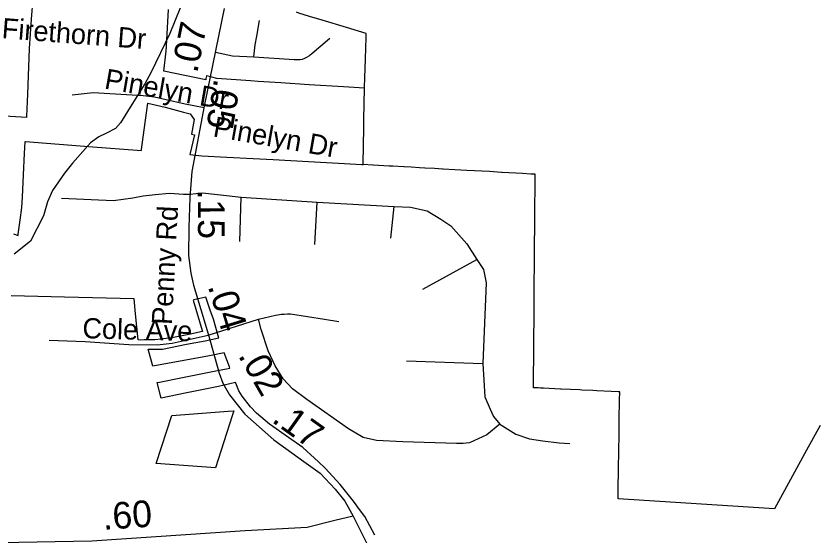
# Model space of a CAD drawing. Extents: x 1662474 to 1856135, y 779280 to 917889.
# Drawn here: x 1715581 to 1719329, y 822536 to 824971 of the extents above; entities that cross this region are included whole.
import ezdxf

# ---------------------------------------------------------------- set-up
doc = ezdxf.new("R2010")
doc.units = 0
for name, color, linetype in [('Exist Boundary Political City Limit New', 7, 'Continuous'), ('Exist Boundary Political City Limit New Hole', 7, 'Continuous'), ('Exist Hydrographic Misc Water Feature', 7, 'Continuous'), ('Exist Road Non-System Type 51', 7, 'Continuous'), ('Exist Road Non-System Type 51 Label', 7, 'Continuous'), ('Exist Road Secondary Mileage Tenths English Label', 7, 'Continuous'), ('Exist Road Secondary Type 51 Attributed', 7, 'Continuous'), ('Exist Road Secondary Type 51 Label', 7, 'Continuous'), ('Map Preparation Boundary City Limit Buffer Line', 7, 'Continuous'), ('Prop DGN Element Guardrail', 7, 'Continuous')]:
    doc.layers.add(name, color=color, linetype=linetype)

msp = doc.modelspace()

# ---------------------------------------------------------------- linework, layer by layer
at = {"layer": 'Exist Boundary Political City Limit New'}
for points in [[(1717215.9, 824631.6), (1717216, 824637.5), (1717217.4, 824679.9), (1717220.2, 824769.9), (1717223.4, 824869.8), (1717223.5, 824872.3), (1717224, 824889.2), (1717131.6, 824916.8), (1717016.8, 824951.2), (1716958.1, 824968.7), (1716907.1, 824983.9), (1716897.2, 824988.4)], [(1717208.8, 824273.7), (1717208.8, 824274.4), (1717208.9, 824279.1), (1717211.9, 824445.9), (1717212.6, 824485.1), (1717215.9, 824631.6)], [(1718011.5, 823619.4), (1718012.1, 823706.4), (1718012.1, 823707), (1718012.1, 823707.7), (1718012.2, 823722.4), (1718012.2, 823723.1), (1718012.2, 823723.8), (1718012.8, 823795.4), (1718012.8, 823796.1), (1718012.8, 823796.7), (1718013.5, 823895.4), (1718013.5, 823896.1), (1718013.5, 823896.8), (1718014.2, 823983.9), (1718014.2, 823984.5), (1718014.2, 823985.1), (1718014.5, 824010.8), (1718015, 824064.1), (1718015, 824064.7), (1718015, 824065.4), (1718015.4, 824106.9), (1718015.4, 824107.5), (1718015.4, 824108.2), (1718015.6, 824133.7), (1718015.6, 824134.3), (1718015.6, 824135), (1718016.1, 824199.7), (1718016.2, 824200.3), (1718016.2, 824201), (1718016.4, 824227.6), (1718016.5, 824228.2), (1717996.6, 824229.3), (1717956.4, 824231.6), (1717862.2, 824237), (1717858.6, 824237.2), (1717801.4, 824240.5), (1717695.4, 824246.4), (1717640.1, 824249.6), (1717585.2, 824252.6), (1717580.8, 824252.9), (1717544.8, 824254.9), (1717500.9, 824257.4), (1717498.8, 824257.5), (1717473.8, 824258.9), (1717434, 824261.1), (1717401.9, 824262.9), (1717399.9, 824263), (1717348.8, 824265.9), (1717331.2, 824266.8), (1717306.5, 824268.2), (1717256, 824271.1), (1717255.4, 824271.1), (1717208.8, 824273.7)], [(1719352.6, 823050.2), (1719289.5, 822934.8), (1719138.6, 822659.5), (1718405, 822705.6), (1718405, 822706.2), (1718405.1, 822715.1), (1718405.2, 822715.8), (1718405.2, 822716.4), (1718407.8, 822878.4), (1718407.8, 822879), (1718407.8, 822879.6), (1718408.1, 822898.8), (1718408.4, 822914.9), (1718408.4, 822915.5), (1718408.4, 822916.1), (1718408.5, 822925), (1718408.5, 822925.6), (1718408.5, 822926.2), (1718408.9, 822946.6), (1718408.9, 822947.2), (1718408.9, 822947.9), (1718409.5, 822988.8), (1718409.5, 822989.4), (1718409.5, 822990.1), (1718410, 823021.9), (1718410, 823022.5), (1718410, 823023.2), (1718410.9, 823080), (1718410.9, 823080.6), (1718411, 823081.2), (1718412.2, 823165.2), (1718412.2, 823165.8), (1718412.2, 823166.5), (1718412.4, 823168.4), (1718412.4, 823169), (1718412.4, 823169.7), (1718412.9, 823206.6), (1718412.9, 823207.2), (1718405.8, 823207.6), (1718373.2, 823209.2), (1718305.9, 823212.4), (1718287.4, 823213.4), (1718235.1, 823215.9), (1718225.4, 823216.4), (1718138.8, 823220.6), (1718135.6, 823220.8), (1718055.8, 823224.6), (1718041.1, 823225.3), (1718030.5, 823225.9), (1718021.2, 823226.3), (1718008.6, 823226.9), (1718008.6, 823227.6), (1718009, 823273), (1718009, 823273.6), (1718009, 823274.2), (1718009.8, 823384.5), (1718009.8, 823385.1), (1718009.9, 823386.3), (1718009.9, 823386.9), (1718009.9, 823387.6), (1718010.4, 823458.8), (1718010.4, 823459.4), (1718010.4, 823460.1), (1718010.4, 823462.1), (1718010.4, 823462.8), (1718010.4, 823463.4), (1718011, 823548.6), (1718011, 823549.2), (1718011, 823549.8), (1718011.4, 823606.7), (1718011.4, 823607.3), (1718011.4, 823608), (1718011.5, 823618.2), (1718011.5, 823618.8), (1718011.5, 823619.4)], [(1716594.9, 823095.6), (1716516.6, 822852.1), (1716238.4, 822872.4), (1716311.6, 823097), (1716576.1, 823116.4), (1716602.1, 823118.2), (1716594.9, 823095.6)]]:
    msp.add_lwpolyline(points, dxfattribs=at)
at = {"layer": 'Exist Boundary Political City Limit New Hole'}
for points in [[(1715659.4, 825054.9), (1715652.5, 824955.3), (1715642.9, 824817.8), (1715635.6, 824603.4), (1715630.2, 824500.7), (1715629.9, 824495.2), (1715322.1, 824513.2)], [(1717215.9, 824631.6), (1717116.9, 824637.9), (1716956.6, 824648.4), (1716823.2, 824657.1), (1716717, 824664), (1716681.6, 824666.3), (1716523.8, 824678.1), (1716475.5, 824689.7), (1716474.8, 824689.9), (1716472.1, 824676.7), (1716471, 824671.2), (1716274.9, 824711.1), (1716284.9, 824805.9), (1716286.4, 824829.5), (1716297.1, 825001.4)], [(1717208.8, 824273.7), (1717208.8, 824274.4), (1717208.9, 824279.1), (1717211.9, 824445.9), (1717212.6, 824485.1), (1717215.9, 824631.6)], [(1715611.5, 824121.1), (1715616.8, 824226.1), (1715621.5, 824325.2), (1715624.4, 824382.4), (1715626, 824382.3), (1715723.6, 824374.6), (1715941.1, 824357.4), (1716149.5, 824340.9), (1716168.9, 824339.2), (1716169.6, 824344.7), (1716177.4, 824402.2), (1716198.9, 824562.4), (1716200.1, 824562.1), (1716280.2, 824543.2), (1716367.1, 824519.6), (1716397.6, 824511), (1716416.6, 824485.8), (1716403.5, 824416.4), (1716418.2, 824413.8), (1716396.8, 824321), (1716453.1, 824315.2), (1716569.5, 824308.9), (1716693.1, 824302), (1716787, 824296.8), (1716952.5, 824287.7), (1717121.8, 824278.4), (1717202.9, 824274), (1717208.8, 824273.7)], [(1715569, 823948.2), (1715590.5, 823941), (1715591.4, 823946.7), (1715600.8, 824013.1), (1715609.1, 824071.9), (1715611.5, 824121.1)], [(1717263.4, 822535.6), (1717216.6, 822622.8), (1717197.1, 822649.6), (1717163.8, 822695.4), (1717108.1, 822765), (1717101.5, 822773.2), (1717031.9, 822850.1), (1717000.4, 822879.4), (1716927.2, 822947.1), (1716859.5, 822993.1), (1716769.6, 823055.9), (1716708.5, 823108.5), (1716681.4, 823138.2), (1716641.4, 823186.9), (1716625.6, 823211.9), (1716611.8, 823247.8), (1716610.4, 823251.5), (1716530.6, 823233.4), (1716375, 823201.7), (1716262.1, 823178.7), (1716243.1, 823251), (1716246.2, 823251.6), (1716369.9, 823276.6), (1716509.8, 823304.7), (1716584.4, 823319.5), (1716582.5, 823324.6), (1716558, 823390.8), (1716488.9, 823376.2), (1716223, 823327.4), (1716201.6, 823408.4), (1716205, 823408.4), (1716268.5, 823408.4), (1716381, 823430.6), (1716468.1, 823447.7), (1716532.6, 823460.7), (1716529.9, 823470.1), (1716507.1, 823548.4), (1716491.9, 823591.1), (1716471.4, 823651.5), (1716415.5, 823639.2), (1716412.2, 823638.5), (1716454.5, 823495), (1716455.9, 823490.4), (1716392.1, 823477.2), (1716320.2, 823462.4), (1716262.1, 823454.6), (1716231.8, 823451.9), (1716181.6, 823451), (1716166.1, 823450.7), (1716153.4, 823451), (1716141.8, 823573.1), (1716134.9, 823644.6), (1715808.2, 823652), (1715557.6, 823657.9)]]:
    msp.add_lwpolyline(points, dxfattribs=at)
at = {"layer": 'Exist Hydrographic Misc Water Feature'}
msp.add_lwpolyline([(1716480, 825455.5), (1716461.8, 825404.1), (1716447.5, 825363.4), (1716439.2, 825325.8), (1716439.2, 825285.6), (1716426.9, 825234.1), (1716376, 825071.9), (1716303, 824887.9), (1716213.8, 824704.3), (1716185.6, 824652.3), (1716125.1, 824555), (1716070.5, 824469.2), (1716048.3, 824443.4), (1716006.1, 824421.2), (1715970, 824403.1), (1715929.8, 824375.2), (1715845.4, 824280.1), (1715808.9, 824234.1), (1715752.5, 824152.4), (1715728.2, 824098.7), (1715709.8, 824032.6), (1715649.1, 823914.9), (1715572.7, 823853.2)], dxfattribs=at)
at = {"layer": 'Exist Road Non-System Type 51'}
for p, q in [((1716630.6, 823912.9), (1716637.6, 824121)), ((1716637.6, 824121), (1716993.1, 824097.9)), ((1716982.9, 823898.2), (1716993.1, 824097.9)), ((1716993.1, 824097.9), (1717354.5, 824076.4)), ((1717338.5, 823928.6), (1717354.5, 824076.4)), ((1717488.9, 823689.8), (1717742.1, 823828.4)), ((1716482.9, 823473.2), (1716719.1, 823548.1)), ((1717412.8, 823352.5), (1717770.2, 823339.9))]:
    msp.add_line(p, q, dxfattribs=at)
for points in [[(1716697, 824778.5), (1716702.9, 824835.9), (1716711.4, 824875.8), (1716723.2, 824949.9)], [(1716697, 824778.5), (1716886.5, 824767.2), (1716896.2, 824765.9), (1716905.1, 824765.9), (1716914.1, 824766.9), (1716925.1, 824768.8), (1716935.9, 824772.2), (1716945.9, 824777.2), (1716955.6, 824783.2), (1716961.4, 824787.9), (1716968.4, 824794.2), (1717053.4, 824866.4)], [(1716517.2, 824800.8), (1716596.5, 824784.5), (1716697, 824778.5)], [(1716463.6, 824539.4), (1716374.4, 824556.4), (1716230.1, 824590), (1716177.4, 824595.6), (1715942.4, 824610.2), (1715844.9, 824599.8)], [(1715795.1, 824115.8), (1716038, 824105.5), (1716129.6, 824118.1), (1716177.6, 824127.4), (1716233.5, 824133.9), (1716300.4, 824139.9), (1716367.1, 824135.6), (1716397.2, 824135.6)], [(1716397.2, 824135.6), (1716456.1, 824140.4), (1716539.6, 824131.8), (1716637.6, 824121)], [(1717354.5, 824076.4), (1717431.1, 824074), (1717509.9, 824056.2), (1717574.4, 824017.9), (1717620.1, 823985.6), (1717695.9, 823902.4), (1717742.1, 823828.4)], [(1717742.1, 823828.4), (1717773.4, 823781.4), (1717786, 823719.7), (1717770.2, 823339.9)], [(1716719.1, 823548.1), (1716797.6, 823567.2), (1716809.1, 823569.4), (1716824.4, 823571.5), (1716839.2, 823572.8), (1716854.5, 823573.2), (1716868.6, 823573.2), (1717028.8, 823549.1), (1717095.1, 823537.9)], [(1717850.6, 823055.4), (1717788.9, 823005.6), (1717707.8, 822968), (1717693.1, 822966.4), (1717678.4, 822965.9), (1717663.6, 822965.1), (1717647.4, 822966.2), (1717395.1, 822973.2), (1717272.4, 822979.4), (1717209.9, 822994), (1717141.1, 823033.7), (1716945.1, 823172.5), (1716878.4, 823222.1), (1716834.9, 823269.1), (1716796.2, 823330.5), (1716763.9, 823400.2), (1716731.4, 823500.2), (1716719.1, 823548.1)], [(1715736.1, 823449.9), (1715906, 823443.9), (1716110.1, 823429.2), (1716243, 823428.1), (1716312.8, 823435.4), (1716482.9, 823473.2)], [(1717770.2, 823339.9), (1717779.6, 823183.8), (1717805.6, 823126.2), (1717821.1, 823091.9), (1717850.6, 823055.4)], [(1717850.6, 823055.4), (1717925.4, 823009.8), (1717990.1, 822987.7), (1718052.6, 822977.2), (1718128.5, 822968.2), (1718178.9, 822965.7)]]:
    msp.add_lwpolyline(points, dxfattribs=at)
at = {"layer": 'Exist Road Secondary Type 51 Attributed'}
for points in [[(1716557.9, 825006.5), (1716462.9, 824547.2), (1716406.2, 824240.6), (1716396.1, 824119.7), (1716392.4, 823979.2), (1716390.1, 823846.6), (1716400.5, 823765.1), (1716413.1, 823708.6), (1716483.1, 823479.7), (1716534.4, 823294.6), (1716551.2, 823248.6), (1716582.5, 823194.2), (1716654.4, 823103), (1716790.4, 822982.2), (1716931.5, 822881.5), (1717007.1, 822826.1), (1717077.6, 822750.5), (1717123, 822695.1), (1717163.3, 822624.6)], [(1717163.3, 822624.6), (1717076.5, 822604.4), (1716947.1, 822572.1), (1716656, 822555.9), (1715936.4, 822507.4), (1715507.8, 822499.3), (1715362.3, 822467), (1715281.4, 822410.4), (1715216.7, 822337.7), (1715103.5, 822119.5), (1714869, 821650.8), (1714763.9, 821489.1), (1714602.2, 821392.2)], [(1717163.3, 822624.6), (1717297.4, 822355.7), (1717437.3, 822121.5), (1717530.1, 821945.4), (1717610.5, 821725.9), (1717629.1, 821648.7), (1717641.4, 821563.4), (1717650.7, 821452.1), (1717647.6, 821325.4), (1717638.3, 821198.7), (1717622.9, 821090.5), (1717601.2, 820942.2), (1717553.7, 820699.2)]]:
    msp.add_lwpolyline(points, dxfattribs=at)
at = {"layer": 'Map Preparation Boundary City Limit Buffer Line'}
for points in [[(1715659.4, 825054.9), (1715652.5, 824955.3), (1715642.9, 824817.8), (1715635.6, 824603.4), (1715630.2, 824500.7), (1715629.9, 824495.2), (1715322.1, 824513.2)], [(1717215.9, 824631.6), (1717116.9, 824637.9), (1716956.6, 824648.4), (1716823.2, 824657.1), (1716717, 824664), (1716681.6, 824666.3), (1716523.8, 824678.1), (1716475.5, 824689.7), (1716474.8, 824689.9), (1716472.1, 824676.7), (1716471, 824671.2), (1716274.9, 824711.1), (1716284.9, 824805.9), (1716286.4, 824829.5), (1716297.1, 825001.4)], [(1717215.9, 824631.6), (1717216, 824637.5), (1717217.4, 824679.9), (1717220.2, 824769.9), (1717223.4, 824869.8), (1717223.5, 824872.3), (1717224, 824889.2), (1717131.6, 824916.8), (1717016.8, 824951.2), (1716958.1, 824968.7), (1716907.1, 824983.9), (1716897.2, 824988.4)], [(1717208.8, 824273.7), (1717208.8, 824274.4), (1717208.9, 824279.1), (1717211.9, 824445.9), (1717212.6, 824485.1), (1717215.9, 824631.6)], [(1717208.8, 824273.7), (1717208.8, 824274.4), (1717208.9, 824279.1), (1717211.9, 824445.9), (1717212.6, 824485.1), (1717215.9, 824631.6)], [(1715611.5, 824121.1), (1715616.8, 824226.1), (1715621.5, 824325.2), (1715624.4, 824382.4), (1715626, 824382.3), (1715723.6, 824374.6), (1715941.1, 824357.4), (1716149.5, 824340.9), (1716168.9, 824339.2), (1716169.6, 824344.7), (1716177.4, 824402.2), (1716198.9, 824562.4), (1716200.1, 824562.1), (1716280.2, 824543.2), (1716367.1, 824519.6), (1716397.6, 824511), (1716416.6, 824485.8), (1716403.5, 824416.4), (1716418.2, 824413.8), (1716396.8, 824321), (1716453.1, 824315.2), (1716569.5, 824308.9), (1716693.1, 824302), (1716787, 824296.8), (1716952.5, 824287.7), (1717121.8, 824278.4), (1717202.9, 824274), (1717208.8, 824273.7)], [(1718011.5, 823619.4), (1718012.1, 823706.4), (1718012.1, 823707), (1718012.1, 823707.7), (1718012.2, 823722.4), (1718012.2, 823723.1), (1718012.2, 823723.8), (1718012.8, 823795.4), (1718012.8, 823796.1), (1718012.8, 823796.7), (1718013.5, 823895.4), (1718013.5, 823896.1), (1718013.5, 823896.8), (1718014.2, 823983.9), (1718014.2, 823984.5), (1718014.2, 823985.1), (1718014.5, 824010.8), (1718015, 824064.1), (1718015, 824064.7), (1718015, 824065.4), (1718015.4, 824106.9), (1718015.4, 824107.5), (1718015.4, 824108.2), (1718015.6, 824133.7), (1718015.6, 824134.3), (1718015.6, 824135), (1718016.1, 824199.7), (1718016.2, 824200.3), (1718016.2, 824201), (1718016.4, 824227.6), (1718016.5, 824228.2), (1717996.6, 824229.3), (1717956.4, 824231.6), (1717862.2, 824237), (1717858.6, 824237.2), (1717801.4, 824240.5), (1717695.4, 824246.4), (1717640.1, 824249.6), (1717585.2, 824252.6), (1717580.8, 824252.9), (1717544.8, 824254.9), (1717500.9, 824257.4), (1717498.8, 824257.5), (1717473.8, 824258.9), (1717434, 824261.1), (1717401.9, 824262.9), (1717399.9, 824263), (1717348.8, 824265.9), (1717331.2, 824266.8), (1717306.5, 824268.2), (1717256, 824271.1), (1717255.4, 824271.1), (1717208.8, 824273.7)], [(1715569, 823948.2), (1715590.5, 823941), (1715591.4, 823946.7), (1715600.8, 824013.1), (1715609.1, 824071.9), (1715611.5, 824121.1)], [(1717263.4, 822535.6), (1717216.6, 822622.8), (1717197.1, 822649.6), (1717163.8, 822695.4), (1717108.1, 822765), (1717101.5, 822773.2), (1717031.9, 822850.1), (1717000.4, 822879.4), (1716927.2, 822947.1), (1716859.5, 822993.1), (1716769.6, 823055.9), (1716708.5, 823108.5), (1716681.4, 823138.2), (1716641.4, 823186.9), (1716625.6, 823211.9), (1716611.8, 823247.8), (1716610.4, 823251.5), (1716530.6, 823233.4), (1716375, 823201.7), (1716262.1, 823178.7), (1716243.1, 823251), (1716246.2, 823251.6), (1716369.9, 823276.6), (1716509.8, 823304.7), (1716584.4, 823319.5), (1716582.5, 823324.6), (1716558, 823390.8), (1716488.9, 823376.2), (1716223, 823327.4), (1716201.6, 823408.4), (1716205, 823408.4), (1716268.5, 823408.4), (1716381, 823430.6), (1716468.1, 823447.7), (1716532.6, 823460.7), (1716529.9, 823470.1), (1716507.1, 823548.4), (1716491.9, 823591.1), (1716471.4, 823651.5), (1716415.5, 823639.2), (1716412.2, 823638.5), (1716454.5, 823495), (1716455.9, 823490.4), (1716392.1, 823477.2), (1716320.2, 823462.4), (1716262.1, 823454.6), (1716231.8, 823451.9), (1716181.6, 823451), (1716166.1, 823450.7), (1716153.4, 823451), (1716141.8, 823573.1), (1716134.9, 823644.6), (1715808.2, 823652), (1715557.6, 823657.9)], [(1719352.6, 823050.2), (1719289.5, 822934.8), (1719138.6, 822659.5), (1718405, 822705.6), (1718405, 822706.2), (1718405.1, 822715.1), (1718405.2, 822715.8), (1718405.2, 822716.4), (1718407.8, 822878.4), (1718407.8, 822879), (1718407.8, 822879.6), (1718408.1, 822898.8), (1718408.4, 822914.9), (1718408.4, 822915.5), (1718408.4, 822916.1), (1718408.5, 822925), (1718408.5, 822925.6), (1718408.5, 822926.2), (1718408.9, 822946.6), (1718408.9, 822947.2), (1718408.9, 822947.9), (1718409.5, 822988.8), (1718409.5, 822989.4), (1718409.5, 822990.1), (1718410, 823021.9), (1718410, 823022.5), (1718410, 823023.2), (1718410.9, 823080), (1718410.9, 823080.6), (1718411, 823081.2), (1718412.2, 823165.2), (1718412.2, 823165.8), (1718412.2, 823166.5), (1718412.4, 823168.4), (1718412.4, 823169), (1718412.4, 823169.7), (1718412.9, 823206.6), (1718412.9, 823207.2), (1718405.8, 823207.6), (1718373.2, 823209.2), (1718305.9, 823212.4), (1718287.4, 823213.4), (1718235.1, 823215.9), (1718225.4, 823216.4), (1718138.8, 823220.6), (1718135.6, 823220.8), (1718055.8, 823224.6), (1718041.1, 823225.3), (1718030.5, 823225.9), (1718021.2, 823226.3), (1718008.6, 823226.9), (1718008.6, 823227.6), (1718009, 823273), (1718009, 823273.6), (1718009, 823274.2), (1718009.8, 823384.5), (1718009.8, 823385.1), (1718009.9, 823386.3), (1718009.9, 823386.9), (1718009.9, 823387.6), (1718010.4, 823458.8), (1718010.4, 823459.4), (1718010.4, 823460.1), (1718010.4, 823462.1), (1718010.4, 823462.8), (1718010.4, 823463.4), (1718011, 823548.6), (1718011, 823549.2), (1718011, 823549.8), (1718011.4, 823606.7), (1718011.4, 823607.3), (1718011.4, 823608), (1718011.5, 823618.2), (1718011.5, 823618.8), (1718011.5, 823619.4)], [(1716594.9, 823095.6), (1716516.6, 822852.1), (1716238.4, 822872.4), (1716311.6, 823097), (1716576.1, 823116.4), (1716602.1, 823118.2), (1716594.9, 823095.6)]]:
    msp.add_lwpolyline(points, dxfattribs=at)

# ---------------------------------------------------------------- texts
at = {"layer": 'Exist Road Non-System Type 51 Label'}
for s, rotation, p in [('Pinelyn Dr', 350.0831, (1715991.9, 824630.6)), ('Pinelyn Dr', 350.0831, (1716501.4, 824406.3)), ('Cole Ave', 358.341, (1715891.6, 823459.6))]:
    msp.add_text(s, height=95, rotation=rotation, dxfattribs=at).set_placement(p)
at = {"layer": 'Exist Road Secondary Mileage Tenths English Label'}
msp.add_text('.60', height=125, rotation=3.8547, dxfattribs=at).set_placement((1715990.9, 822560.4))
at = {"layer": 'Exist Road Secondary Type 51 Label'}
for s, rotation, p in [('Firethorn Dr', 355.64, (1715512.1, 824866.7)), ('Penny Rd', 87.0153, (1716312.2, 823520.4))]:
    msp.add_text(s, height=95, rotation=rotation, dxfattribs=at).set_placement(p)
at = {"layer": 'Prop DGN Element Guardrail'}
for s, rotation, p in [('.07', 78.325, (1716430.6, 824699.4)), ('.05', 260.7053, (1716511.1, 824680.5)), ('.15', 270.3542, (1716433.6, 824156.5)), ('.04', 287.0023, (1716480, 823703.7)), ('.02', 299.9944, (1716620.7, 823378.3)), ('.17', 324.4772, (1716775.7, 823069.5))]:
    msp.add_text(s, height=125, rotation=rotation, dxfattribs=at).set_placement(p)

doc.saveas('drawing.dxf')
